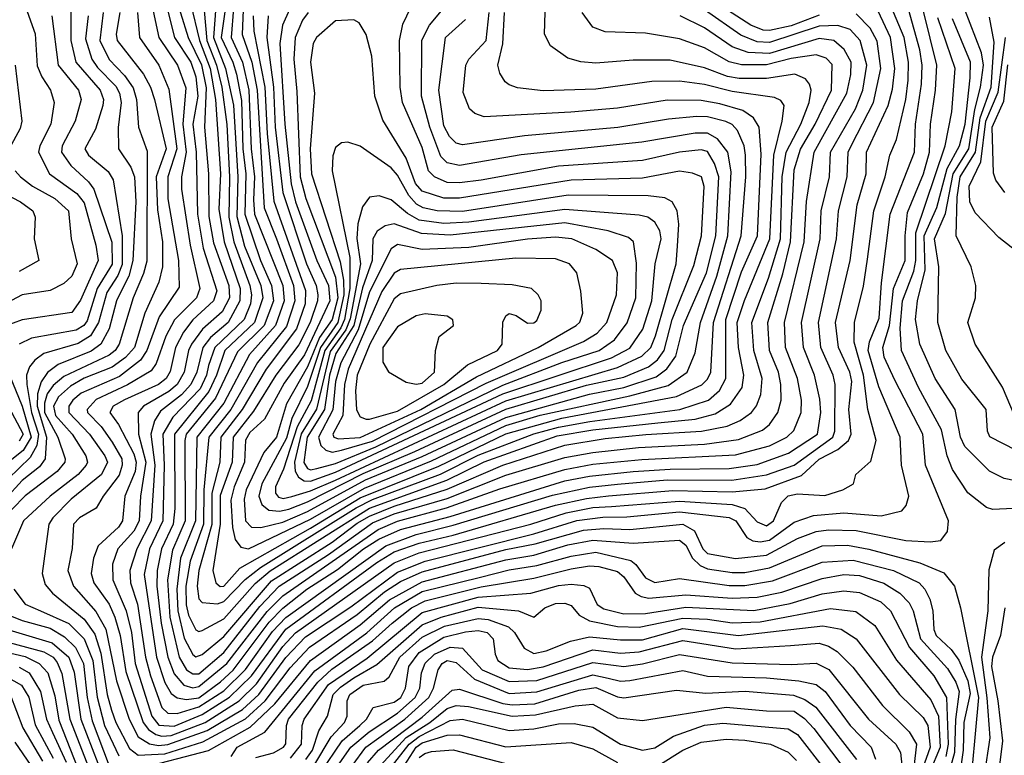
# Model space of a CAD drawing. Extents: x 501367 to 657802, y 482273 to 547541.
# Tile 597 of 656: x 599807 to 602982, y 531789 to 534162. Entities that reach past the tile are written whole.
import ezdxf

# ---------------------------------------------------------------- set-up
doc = ezdxf.new("R2010")
doc.units = 0

msp = doc.modelspace()

# ---------------------------------------------------------------- linework, layer by layer
at = {"layer": '0CON20XD'}
for points in [[(600188.9, 531788.9), (600275, 531793.1), (600398, 531832), (600535, 531906.4), (600599, 531965), (600679.2, 532070.8), (600741.8, 532138.2), (600895, 532242.7), (600983.9, 532316.1), (601035, 532349.8), (601105, 532381), (601375, 532453.1), (601469.2, 532470.9), (601625, 532515.6), (601690.8, 532520.8), (601775, 532517.8), (601945, 532534.3), (601982.6, 532512.6), (602009.5, 532455), (602025, 532440), (602115, 532423.4), (602215, 532434.3), (602315, 532488.6), (602375, 532510.4), (602415, 532516.6), (602505, 532513.9), (602665, 532482.2), (602742.9, 532477.1), (602777.8, 532482.2), (602798.8, 532511.2), (602802.2, 532545), (602728.4, 532725), (602719.6, 532825), (602629.4, 532999.4), (602595, 533073.8), (602590.5, 533105), (602612, 533175), (602625.1, 533295), (602662.8, 533385), (602662, 533465), (602670, 533540), (602721.4, 533665), (602740.5, 533735), (602744.1, 533825), (602760.4, 533935), (602764.4, 534015), (602678.6, 534365)], [(600545, 532454.9), (600745, 532550.9), (600918.9, 532651.1), (601135, 532739.2), (601375, 532852.6), (601485, 532885.7), (601775, 532948.6), (601897.7, 532982.3), (601959.6, 533025), (601985, 533087.8), (602002.4, 533185), (602054.9, 533334.9), (602090.1, 533465), (602101.2, 533671.2), (602090.9, 533735), (602057.7, 533777.7), (602025, 533795.7), (601985, 533796.2), (601813.3, 533766.7), (601424.1, 533725.9), (601225, 533691.8), (601185, 533700), (601165, 533721.1), (601130, 533815), (601103, 533915), (601104.3, 534095.7), (601128, 534145), (601285, 534334.1)], [(600504.3, 534295), (600489, 534105), (600525.4, 534025), (600545.6, 533935), (600553.1, 533745), (600564.5, 533655), (600560.8, 533580.8), (600564.3, 533534.3), (600655.3, 533305), (600659.9, 533255), (600632.1, 533175), (600547.5, 533082.5), (600464.9, 532925), (600378, 532815), (600373.7, 532545), (600325.7, 532425), (600313.2, 532325), (600317.1, 532255), (600337.3, 532167.3), (600365, 532114.4), (600375, 532106.4)], [(600375, 532106.4), (600395, 532114.1), (600465, 532172), (600618.6, 532351.4), (600815, 532476.3), (600895, 532537.6), (600935, 532560.9), (601015, 532592.9), (601185, 532647.3), (601364.9, 532725.1), (601565, 532789.5), (601695, 532810.9), (601826.5, 532823.5), (602005.7, 532834.3), (602089, 532851), (602130.7, 532869.3), (602167.2, 532895), (602183.5, 532916.5), (602197.3, 532952.7), (602200.9, 533005), (602174.6, 533095), (602167.7, 533185), (602222.1, 533327.9), (602260, 533455), (602266.3, 533655), (602278.3, 533735), (602325.6, 533825), (602352.4, 533895), (602359.8, 533935), (602354.5, 533954.5), (602341.2, 533971.2), (602306.6, 533986.6), (602215, 533972.6), (602127.6, 533972.4), (602089.3, 533979.3), (602015, 534007.1), (601905, 534031.1), (601785, 534032), (601665, 534021.6), (601616.6, 534026.6), (601575, 534037.9), (601518.3, 534078.3), (601499.6, 534115), (601504.7, 534294.7)], [(600585, 532523.6), (600655, 532541.2), (600735, 532575.7), (600922.6, 532677.4), (601105, 532752.9), (601375, 532879.1), (601645, 532954.5), (601755, 532975.1), (601859.9, 533010.1), (601894.4, 533035.6), (601923.4, 533076.6), (601947.9, 533175), (601965.1, 533215), (602021.7, 533345), (602051.8, 533465), (602061.1, 533655), (602047.8, 533697.8), (602025, 533737), (602005, 533742.2), (601935, 533735.1), (601815, 533708.3), (601545, 533689.3), (601295, 533644.4), (601225, 533635.9), (601185, 533637.4), (601144.1, 533655), (601125.2, 533675), (601105, 533749.6), (601041.7, 533895), (601033.4, 533945), (601031.3, 534095), (601042.7, 534147.3), (601108.5, 534285)], [(599804.6, 534265), (599856.4, 534116.4), (599863, 534013), (599877.8, 533977.8), (599906.2, 533935), (599918.6, 533895), (599907.6, 533825), (599872.2, 533755), (599867.7, 533735), (599903.3, 533665), (599991.1, 533601.1), (600015, 533571.1), (600052.9, 533435), (600060.3, 533385), (600003.3, 533256.8), (599975, 533218), (599815, 533194), (599757.3, 533172.7)], [(600300.8, 534265), (600350, 534105), (600393.5, 534016.5), (600408, 533942), (600402.4, 533815), (600415.5, 533664.5), (600416.7, 533526.7), (600432.3, 533442.3), (600481.8, 533305), (600483.1, 533265), (600460, 533220), (600396.4, 533163.6), (600360.5, 533115), (600351, 533095), (600337.7, 533025), (600314.6, 532985), (600287.7, 532962.3), (600206.4, 532915), (600189.1, 532895), (600189.9, 532825), (600213.4, 532735), (600196.6, 532625), (600192.7, 532545), (600175, 532512.2), (600123.9, 532455), (600106.7, 532405), (600107.7, 532355), (600150.2, 532255), (600167.4, 532185), (600179, 532085), (600233.5, 531915), (600255.6, 531885.6), (600305, 531882.4)], [(600255, 531820.2), (600285, 531823.2), (600411.6, 531868.4), (600525, 531936.4), (600578.2, 531985), (600665, 532104.6), (600728.8, 532171.2), (600875, 532268.2), (601025, 532380.2), (601114.4, 532415.6), (601465, 532503.4), (601604.1, 532545.9), (601687, 532557), (601765, 532558.1), (601935, 532574), (602095, 532555.6), (602116.4, 532545), (602152, 532492), (602170.8, 532480.8), (602195, 532477.7), (602225, 532483.2), (602305, 532540.5), (602367.1, 532562.9), (602465, 532571.4), (602585, 532561.6), (602651.9, 532578.1), (602665.7, 532594.3), (602674.7, 532625), (602650.4, 532725), (602646.8, 532815), (602577.5, 532977.5), (602542.8, 533095), (602547.1, 533122.9), (602578.8, 533198.8), (602586.7, 533313.2), (602614.6, 533535), (602692.2, 533735), (602696.1, 533825), (602715.5, 533954.5), (602717.1, 534015), (602709.3, 534065), (602655, 534262.9)], [(600265, 531850.7), (600295, 531853.1), (600404.9, 531895.1), (600514.6, 531965), (600570.1, 532019.9), (600655, 532139.9), (600696.3, 532183.7), (601015, 532410), (601095, 532442.2), (601455, 532534.2), (601569.4, 532570.6), (601655, 532588.5), (601715, 532591.1), (601935, 532609.1), (602105, 532597.8), (602145.3, 532585.3), (602185, 532541.9), (602215, 532529.7), (602238.4, 532545), (602263.9, 532605), (602285, 532625.8), (602315, 532632.7), (602403.4, 532626.6), (602462, 532645), (602496, 532665), (602503.8, 532695), (602552.1, 532737.9), (602569.5, 532805), (602542.5, 532905), (602527.7, 533015), (602497.9, 533122.1), (602499, 533185), (602527.9, 533302.1), (602540.8, 533389.2), (602561.1, 533545), (602597.5, 533655), (602613.1, 533725), (602634.5, 533775.5), (602664.9, 533905), (602672.5, 533967.5), (602673.6, 534025), (602659.8, 534105), (602585, 534282.4)], [(600473.8, 534225), (600456.4, 534105), (600494.3, 534025), (600506, 533986), (600521.8, 533901.8), (600526.6, 533745), (600536.6, 533665), (600532.9, 533535), (600584, 533385), (600619.2, 533305), (600624.9, 533255), (600595.1, 533175), (600509.8, 533090.2), (600438.7, 532941.3), (600343.8, 532825), (600339.1, 532805), (600340.6, 532545), (600299.4, 532450.6), (600283.4, 532355), (600291.6, 532235), (600320.7, 532105), (600345, 532064.6), (600365, 532052)], [(600528.6, 534221.4), (600524.3, 534114.3), (600555.5, 534025), (600572.4, 533935), (600595.1, 533555), (600635, 533454.7), (600690.4, 533305), (600694.7, 533255), (600667.5, 533172.5), (600573.4, 533056.6), (600488.2, 532905), (600417.3, 532815), (600400.7, 532645), (600400, 532535), (600356.3, 532415), (600342.7, 532335), (600344.2, 532274.2), (600351.4, 532241.4), (600375, 532193.3), (600385, 532187.8)], [(602385, 534176.8), (602295, 534142.4), (602225, 534127.3), (602205, 534128.7), (602165, 534144.4), (602026.2, 534235)], [(603021.9, 532771.9), (602936.1, 532816.1), (602928.4, 532835), (602923.6, 532905), (602845, 533002), (602793.3, 533095), (602768.4, 533185), (602771.6, 533365), (602757.6, 533455), (602793.1, 533536.9), (602816.9, 533665), (602867.9, 533745), (602887.4, 533872.6), (602905.6, 533944.4), (602914.9, 534015), (602908.7, 534055), (602836, 534246)], [(599971.3, 534195), (599971.5, 534095), (599988.3, 534025), (600066.7, 533935), (600077.2, 533905), (600075.5, 533885), (600051.1, 533808.9), (600017.2, 533745), (600028.4, 533725), (600092.3, 533672.3), (600108.3, 533645), (600137.5, 533465), (600137.4, 533372.6), (600123.2, 533336.8), (600088.2, 533281.8), (600061.4, 533185), (600035, 533142.6), (599995, 533117.2), (599884.6, 533085.3), (599855.8, 533064.2), (599838.3, 533041.7), (599828.4, 533015), (599830, 532985), (599844.5, 532895), (599867.4, 532825), (599861.8, 532788.2), (599840.4, 532749.6), (599698.1, 532611.9)], [(600234.1, 534205), (600255.9, 534105), (600316, 534015), (600342.2, 533942.2), (600333, 533825), (600343.7, 533735), (600328.7, 533655), (600328.4, 533615), (600356.4, 533435), (600388, 533295), (600376.8, 533265), (600305.9, 533194.1), (600278.4, 533141.6), (600246.7, 533053.3), (600230.5, 533029.5), (600155, 532983.8), (600053.5, 532936.5), (600024.2, 532905), (600025.8, 532895), (600069.5, 532849.5), (600105, 532799.6), (600136.2, 532745), (600137.4, 532725), (600127.3, 532692.7), (600075.7, 532625), (600053.8, 532586.2), (599999.6, 532555), (599980.3, 532535), (599975.7, 532455.7), (599962.4, 532385), (599980.8, 532335), (600052.6, 532252.6), (600085, 532195.7), (600118.9, 532028.9), (600159.8, 531905), (600188.7, 531848.7), (600225, 531826), (600255, 531820.2)], [(600278, 534215), (600306.3, 534105), (600358.5, 534025), (600375, 533977.3), (600381.4, 533915), (600365.3, 533824.7), (600375.6, 533735), (600380.1, 533535), (600398.8, 533425), (600442.4, 533287.6), (600432.3, 533255), (600365, 533193.6), (600335.6, 533154.4), (600309.7, 533105), (600292.7, 533027.3), (600279, 533005), (600255, 532984.7), (600145, 532935.6), (600108.3, 532915), (600097.4, 532895), (600125.9, 532855.9), (600175, 532761.1), (600182.1, 532735), (600178.9, 532705), (600146.1, 532625), (600138.7, 532545), (600125.1, 532524.9), (600060.4, 532465), (600044.8, 532425), (600037.3, 532375), (600046.2, 532345), (600095, 532276.1), (600113.4, 532235), (600131.1, 532175), (600149.5, 532059.5), (600205.2, 531895.2), (600222.6, 531872.6), (600246, 531856), (600265, 531850.7)], [(600357.3, 534215), (600386.5, 534095), (600420.7, 534005), (600437.9, 533905), (600454.4, 533665), (600449.5, 533550.5), (600466.8, 533445), (600518, 533295), (600517.3, 533255), (600479.4, 533185), (600422.6, 533137.3), (600397.4, 533105), (600378, 533025), (600359.1, 532985), (600328.2, 532951.8), (600261, 532899), (600241.9, 532868.1), (600229.6, 532825), (600242.8, 532725), (600230.9, 532545), (600184.4, 532455), (600162, 532385), (600164.3, 532345), (600186.7, 532276.7), (600212.1, 532105), (600228.5, 532045), (600265, 531942.8), (600285, 531924.4), (600315, 531923.8)], [(600401.9, 534191.9), (600410.1, 534095), (600442, 534015), (600459, 533945), (600475, 533823.8), (600483.6, 533655), (600481, 533525), (600497, 533445), (600549.2, 533305), (600554.9, 533275), (600551.6, 533245), (600530.6, 533195), (600436, 533105), (600416.1, 533046.1), (600409, 533015), (600388.5, 532971.5), (600300.5, 532879.5), (600268.4, 532825), (600272.9, 532725), (600268.6, 532545), (600225.5, 532455), (600207.9, 532372.1), (600248.5, 532105), (600275, 532023.2), (600295, 531988.4), (600314.3, 531974.3), (600345, 531968.4)], [(600439.7, 534205), (600431.6, 534105), (600470.9, 534005), (600496, 533886), (600510.3, 533655), (600507.5, 533527.5), (600531.9, 533431.9), (600584.1, 533305), (600590.9, 533265), (600564.3, 533185), (600468.6, 533095), (600441.6, 533015), (600416.9, 532963.1), (600306, 532825), (600306.7, 532585), (600302.2, 532535), (600264.7, 532455), (600250.4, 532385), (600249, 532335), (600263.6, 532215), (600284.6, 532105), (600305, 532052.1), (600336.7, 532015), (600365, 532006.8)], [(600305, 531882.4), (600395, 531920), (600483.7, 531976.3), (600554.5, 532045.5), (600665, 532195.3), (600959, 532411), (601014.9, 532445.1), (601095, 532473.7), (601205, 532499), (601535, 532596), (601635, 532617.8), (601705.5, 532625.5), (601913.3, 532643.3), (602105, 532639.2), (602211.1, 532648.9), (602328.2, 532691.8), (602385, 532744.3), (602444.9, 532775.1), (602479.6, 532805), (602488.9, 532825), (602481, 532905), (602490.4, 532995), (602484.4, 533025), (602447.9, 533105), (602437.5, 533185), (602484.8, 533384.8), (602508, 533565), (602536.4, 533665), (602538.1, 533735), (602607.4, 533885), (602621.5, 533938.5), (602629.4, 534005), (602615.3, 534105), (602575, 534190)], [(600345, 531968.4), (600385, 531974.3), (600455, 532025.9), (600495, 532063.6), (600611.9, 532218.1), (600655, 532263.1), (600733.2, 532325), (600831.7, 532388.3), (600916.1, 532455), (600965, 532485.7), (601035, 532517.4), (601195, 532559.8), (601565, 532674.2), (601645, 532689.4), (601785.8, 532704.3), (601905, 532712.3), (602095, 532714.3), (602185, 532727.4), (602286.5, 532763.5), (602379.5, 532825), (602390.6, 532895), (602387.4, 532937.4), (602369.7, 533015), (602334.3, 533105), (602328.1, 533185), (602388.2, 533455), (602391.7, 533545), (602418.6, 533655), (602421.2, 533735), (602502.1, 533875), (602526, 533935), (602538.7, 534015), (602517.2, 534095), (602485, 534130.6), (602445, 534142.9), (602385, 534141), (602225, 534088.5), (602185, 534090.4), (602132.6, 534112.6), (602015, 534194.1)], [(600676.9, 534195), (600654.4, 534145), (600645.9, 534085), (600661.6, 533825), (600682.7, 533632.7), (600696.9, 533575), (600765.5, 533385), (600802.7, 533305), (600806.7, 533255), (600725, 533080.7), (600660.2, 532989.8), (600596.8, 532873.2), (600549.2, 532830.8), (600535.2, 532805.2), (600532, 532735), (600498.9, 532655), (600488.3, 532611.7), (600493.4, 532523.4), (600502.1, 532485), (600520.2, 532460.2), (600545, 532454.9)], [(600028, 534175), (600019.2, 534100.8), (600039.5, 534035), (600057.6, 534007.6), (600117.2, 533947.2), (600128.5, 533925), (600133.8, 533895), (600124.8, 533814.8), (600125.2, 533745.2), (600165, 533686), (600177.3, 533655), (600181.4, 533575), (600172, 533385), (600158.7, 533335), (600137.2, 533292.8), (600119.5, 533255), (600095.4, 533165), (600069, 533115), (600037.6, 533092.4), (599930.5, 533049.5), (599896.6, 533023.4), (599875.8, 532994.2), (599864.8, 532955.2), (599863, 532915), (599892.9, 532815), (599888.6, 532745), (599870.7, 532719.3), (599814.8, 532675.2), (599704.1, 532555)], [(600075.8, 534185), (600065.6, 534095), (600095, 534034), (600145, 533982), (600172.7, 533942.7), (600184.1, 533905), (600190.2, 533815), (600218, 533738), (600217.1, 533382.9), (600206.7, 533343.3), (600172.6, 533265), (600127.5, 533115), (600114.6, 533095), (600095, 533079.7), (599948.8, 533011.2), (599915, 532981.8), (599895.3, 532955), (599886.9, 532925), (599887, 532895), (599929.9, 532815), (599953.8, 532745), (599952.2, 532735), (599928, 532705), (599825, 532625.8), (599739.9, 532540.1)], [(600129.7, 534185), (600117.8, 534115), (600121.6, 534095), (600206.3, 533986.3), (600228.7, 533945), (600241.3, 533905), (600278.8, 533745), (600247.4, 533655), (600251.1, 533548.9), (600267.7, 533445), (600267.8, 533365), (600255.5, 533315), (600210.4, 533215), (600176.8, 533105), (600147.9, 533072.2), (600105, 533041.1), (600015, 533005.3), (599970.5, 532979.5), (599931.6, 532945), (599916, 532915), (599922.1, 532885), (599976.5, 532825), (600019.7, 532755), (600025.2, 532735), (600021.2, 532725), (599996, 532695), (599905.5, 532624.5), (599819, 532545), (599780.3, 532455)], [(599910.2, 534175), (599930.7, 534015), (599996.3, 533935), (600005.6, 533905), (599985.6, 533835), (599944.2, 533755), (599941.4, 533735), (599971.5, 533691.5), (600029, 533639), (600045.7, 533615.7), (600104.1, 533444.1), (600105, 533373.4), (600056.9, 533295), (600025, 533191.1), (600013.4, 533175), (599989.4, 533160.6), (599845.1, 533134.9), (599805, 533115.6)], [(600186.7, 534185), (600193.8, 534105), (600255.5, 534015), (600288.4, 533938.4), (600313.4, 533745), (600284.4, 533655.6), (600285, 533584.2), (600319.4, 533385), (600321.1, 533298.9), (600256.8, 533203.2), (600217.3, 533095), (600196.8, 533063.2), (600128.5, 533011.5), (600005, 532956.9), (599978.8, 532935), (599965.7, 532915), (599964.9, 532895), (600032.3, 532825), (600081.8, 532755), (600089.6, 532735), (600070.5, 532695), (599972.5, 532615), (599913.6, 532555), (599901.3, 532535), (599879.8, 532375), (599889.5, 532339.5), (599912.4, 532312.4), (600015, 532227.9), (600049.3, 532179.3), (600068.9, 532118.9), (600089.2, 531985), (600102.9, 531935), (600117, 531895), (600160.5, 531810.5), (600188.9, 531788.9)], [(600315, 531923.8), (600385, 531944.8), (600465, 531997.1), (600535, 532065.8), (600621.9, 532188.1), (600665, 532233.4), (600987.4, 532465), (601085, 532501.5), (601205, 532531), (601525, 532628.4), (601645, 532654), (601735, 532663.3), (601895, 532677.2), (602103, 532677), (602215, 532693.3), (602304.4, 532725), (602429.5, 532815), (602436, 532835), (602437, 532985), (602430.3, 533015), (602390.9, 533105), (602383.5, 533185), (602441.4, 533455), (602447.1, 533545), (602475.7, 533655), (602479.1, 533735), (602490.6, 533759.4), (602560.1, 533895), (602584.2, 534005), (602572.4, 534092.4), (602549.4, 534135), (602505, 534181.3)], [(600365, 532052), (600385, 532052), (600465, 532120.1), (600581.4, 532268.6), (600644, 532335), (600803.1, 532436.9), (600945, 532539.4), (601015, 532567.6), (601185, 532617.5), (601375, 532692.3), (601565, 532749.6), (601655, 532766.1), (601802.2, 532782.2), (602015, 532792.6), (602125, 532807.3), (602202.6, 532837.4), (602225, 532856.4), (602252, 532895), (602262.1, 532935), (602261.9, 532985), (602254, 533025), (602225.1, 533095), (602219.6, 533185), (602268.2, 533341.8), (602292.5, 533445), (602305, 533678.2), (602325.1, 533744.9), (602372.7, 533825), (602425, 533934.6), (602427.1, 534017.1), (602408, 534038), (602375, 534049.2), (602295, 534037.2), (602215, 534016.7), (602135, 534016.5), (602095, 534025.7), (602015, 534071), (601935, 534100.4), (601825, 534118.8), (601695, 534123.5), (601655, 534138.2), (601620.7, 534185)], [(600365, 532006.8), (600385, 532010.3), (600475, 532084.9), (600605, 532252.9), (600655, 532303.7), (600962.9, 532517.1), (601025, 532544.5), (601183.1, 532586.9), (601355, 532648.5), (601565, 532711.1), (601655, 532727.9), (601813.6, 532743.6), (602115, 532758.5), (602225, 532787.6), (602281.4, 532815), (602303.7, 532836.3), (602326.6, 532895), (602327.7, 532935), (602315.7, 533005), (602277.1, 533105), (602273.2, 533185), (602337.3, 533445), (602344.7, 533575.3), (602368.8, 533735), (602474.4, 533925), (602487, 533985), (602488.2, 534025), (602466.2, 534066.2), (602432.5, 534095), (602385, 534101.9), (602225, 534053.6), (602156.5, 534056.5), (602105, 534074.9), (602015, 534135.5), (601936.9, 534175)], [(600559.5, 534175), (600561.5, 534125), (600597.9, 533945), (600605.1, 533795), (600626.4, 533576.4), (600728.7, 533288.7), (600727.5, 533245), (600700.1, 533165), (600602, 533035), (600524.4, 532905), (600455.9, 532815), (600452, 532735), (600426.9, 532635), (600426.2, 532533.8), (600384.7, 532385), (600378.9, 532335), (600385, 532293.3), (600395, 532281.5), (600445, 532277.8)], [(600385, 532187.8), (600395, 532191), (600465, 532229.3), (600566.8, 532343.2), (600615, 532383.9), (600935, 532585.8), (601183.9, 532676.1), (601305, 532736.2), (601540.5, 532819.5), (601655, 532838.6), (601865, 532862), (601985, 532873.1), (602049.5, 532890.5), (602098.7, 532921.3), (602136.5, 532975), (602142, 533015), (602125.4, 533104.6), (602120.8, 533185), (602143.9, 533256.1), (602226, 533455), (602239.5, 533725), (602266.1, 533835), (602271.8, 533885), (602261.8, 533901.8), (602240.9, 533910.9), (602105, 533930), (602015, 533953.2), (601935, 533964.2), (601845, 533962.8), (601665, 533937.5), (601495, 533933), (601412.6, 533942.6), (601385, 533951.5), (601372.2, 533962.2), (601355, 533990), (601348.9, 534015), (601365.2, 534084.8), (601370.6, 534185)], [(600608.2, 534175), (600604.3, 534105), (600625.5, 533945), (600631.2, 533815), (600655.1, 533605.1), (600731.9, 533375), (600762.9, 533305), (600768.5, 533275), (600767.5, 533255), (600744.2, 533185), (600707.2, 533112.8), (600632.7, 533015), (600561.1, 532898.9), (600495.5, 532815), (600491.7, 532735), (600453, 532627), (600453.4, 532535), (600429.4, 532385), (600439.2, 532345), (600453.2, 532333.2)], [(600445, 532277.8), (600465, 532284.9), (600534.3, 532355.7), (600583.3, 532395), (600892.3, 532587.7), (600945, 532614.6), (601163.9, 532696.1), (601285, 532756.7), (601465, 532826.2), (601545, 532848), (601646.1, 532866.1), (601935.4, 532904.6), (602027.8, 532935), (602063.8, 532966.2), (602084.3, 533005), (602083.7, 533195), (602135, 533348.8), (602186, 533465), (602198.4, 533728.4), (602191.2, 533815), (602173.3, 533845), (602139.1, 533869.1), (602065, 533891.1), (602005, 533901), (601895, 533902.7), (601735, 533876.2), (601583.8, 533863.8), (601305, 533848.6), (601275, 533859.2), (601257.1, 533875), (601237.1, 533927.1), (601245.6, 534015), (601255.7, 534035), (601311.3, 534095), (601320.8, 534185)], [(600453.2, 532333.2), (600465, 532334.9), (600516.9, 532393.1), (600745, 532521.2), (600905, 532619.8), (601158.2, 532721.8), (601375, 532826.3), (601555, 532876.1), (601925, 532946), (602006.3, 532983.7), (602025, 533002), (602035.4, 533025), (602044.7, 533185), (602133.3, 533465), (602148.7, 533655), (602147.8, 533725), (602143.1, 533755), (602122, 533805), (602105, 533823.7), (602083.8, 533833.8), (602025, 533848.5), (601990.6, 533849.4), (601899, 533841), (601735.9, 533814.1), (601435, 533787.3), (601235, 533758.9), (601215, 533763.5), (601193, 533785), (601175, 533820), (601159.1, 533935), (601179.8, 534105), (601245, 534162.7)], [(600737.3, 534185), (600719.1, 534160.9), (600695.1, 534105), (600690.8, 534035), (600700.8, 533930.8), (600711.4, 533655), (600729.9, 533585), (600825, 533331.3), (600833.1, 533265), (600815, 533195.1), (600773.4, 533136.6), (600735, 533042.4), (600667.2, 532922.8), (600635, 532815.7), (600594, 532766), (600537.7, 532645), (600530.5, 532615), (600535.5, 532545), (600554.6, 532525), (600585, 532523.6)], [(600645, 532576.3), (600675, 532583.2), (600735, 532606.3), (600915, 532698.2), (601081.2, 532768.8), (601375, 532905.7), (601635, 532982.6), (601755, 533009), (601835, 533042.3), (601863.4, 533065), (601885.1, 533095), (601911.4, 533195), (601980.7, 533369.3), (602005.2, 533465), (602014.3, 533624.3), (602005.3, 533655), (601977.1, 533667.1), (601935, 533673.5), (601815, 533651.1), (601585, 533643.9), (601225, 533585.9), (601175, 533586.8), (601105, 533608.4), (601083.7, 533633.7), (601053, 533715), (600977.7, 533837.7), (600952.6, 533915), (600942.2, 534045), (600924.7, 534114.7), (600902, 534152), (600885, 534161.9), (600825, 534158.7), (600764.6, 534105), (600753.5, 534085), (600744.8, 534025), (600757.5, 533925), (600743.7, 533745), (600748.3, 533665), (600840.7, 533380.7), (600851.7, 533321.7), (600852.4, 533275), (600832.8, 533185), (600777.4, 533105), (600735, 532979), (600684.9, 532875.1), (600667.8, 532812.2), (600587.7, 532665), (600578, 532625), (600587.5, 532597.5), (600610.1, 532580.1), (600645, 532576.3)], [(603055, 532587.6), (602945, 532581.6), (602925, 532587.8), (602865, 532635.3), (602815, 532710.8), (602797.6, 532755), (602779.4, 532839.4), (602705.8, 532975), (602650.2, 533095), (602646.7, 533166.7), (602653.4, 533255), (602690.9, 533350.9), (602697.3, 533385), (602696.6, 533475), (602791.9, 533755), (602812.5, 533865), (602824.2, 534005), (602767.8, 534167.8)], [(603055, 532667), (602981.9, 532681.9), (602935, 532705.3), (602854.7, 532784.7), (602841, 532815), (602824, 532905), (602758.9, 533005), (602709.7, 533115), (602695.8, 533195), (602702.6, 533255), (602727.1, 533355), (602724.2, 533465), (602765, 533556.3), (602797.5, 533682.5), (602838, 533755), (602855.6, 533825), (602872.5, 533975), (602873.2, 534025), (602815, 534164.6)], [(603015.4, 532885.4), (602976.3, 532976.3), (602888, 533115), (602864.1, 533185), (602889.1, 533265), (602890.4, 533305), (602875.5, 533365), (602827.1, 533465), (602830.3, 533589.7), (602840.3, 533655), (602889.4, 533735), (602904.4, 533845.6), (602940, 533945), (602949.2, 534089.2), (602935, 534170)], [(603059.6, 533385), (602965, 533459.2), (602888.8, 533538.8), (602871.3, 533575), (602869.4, 533625), (602906.6, 533703.4), (602923.1, 533835), (602962.1, 533927.9), (602986.5, 534105)], [(599792, 534015), (599814.2, 533835), (599808.8, 533811.2), (599773.1, 533745)], [(602983.8, 533605), (602955, 533644.4), (602947, 533667), (602943.3, 533815), (602980.9, 533899.1), (602994, 534016)], [(600657.1, 532617.1), (600685, 532624), (600745, 532641.8), (600825, 532676.6), (601375, 532932.4), (601735, 533039.8), (601813.6, 533076.4), (601842.5, 533105), (601857.4, 533142.6), (601924.5, 533375), (601928.8, 533431.2), (601932.2, 533502.2), (601927.2, 533545), (601910.8, 533575), (601887.7, 533587.7), (601833.9, 533593.9), (601575.9, 533595.9), (601235, 533542.9), (601153.1, 533545), (601108.2, 533555), (601087, 533567), (601061.8, 533595), (601025, 533661), (601005, 533684.3), (600905, 533754.5), (600865, 533767.5), (600845, 533764.4), (600825, 533750), (600816.9, 533723.1), (600814.4, 533675), (600871.2, 533395), (600872.1, 533295), (600854.9, 533195), (600842.5, 533167.5), (600791.3, 533095), (600747.4, 532932.6), (600701.3, 532848.6), (600658.2, 532711.8), (600632.3, 532655), (600632.3, 532635), (600641.9, 532621.9), (600657.1, 532617.1)], [(599792.7, 533675), (599809.1, 533655), (599848.2, 533625), (599920.3, 533585), (599963.8, 533545), (599973, 533455), (599992.7, 533375), (599975, 533334.6), (599949.4, 533310.6), (599905, 533288.9), (599815, 533274.8), (599645.9, 533185)], [(599705, 533628.8), (599809.2, 533575), (599849.6, 533545), (599856.9, 533525), (599853.8, 533455), (599868.1, 533385), (599805, 533349.3)], [(600745, 532673.6), (600825, 532702.3), (601364.8, 532955), (601715, 533071.2), (601775, 533102.7), (601816.3, 533163.6), (601845.6, 533255), (601856.8, 533375), (601875.6, 533455), (601870.8, 533480.7), (601855, 533508.6), (601832.7, 533525), (601805, 533531.9), (601565, 533550.2), (601255, 533508.5), (601175, 533504.2), (601095, 533515.5), (601057.2, 533537.2), (601005, 533581.2), (600966.2, 533593.8), (600935, 533590), (600912.1, 533557.9), (600896.9, 533503.1), (600894.3, 533455.7), (600905.6, 533375), (600872.9, 533197), (600858.4, 533161.6), (600808.4, 533091.6), (600763.9, 532906.1), (600714.5, 532825.5), (600693.4, 532735), (600695.8, 532705.8), (600705.9, 532685.9), (600724.6, 532674.6), (600745, 532673.6)], [(600745, 532710.2), (600765, 532714.3), (600825, 532730.4), (600955, 532784.6), (601365, 532982.9), (601555, 533056.5), (601675.5, 533094.5), (601725, 533129.6), (601765.7, 533184.3), (601794.3, 533265), (601796.2, 533376.2), (601786.8, 533445), (601769.8, 533459.8), (601705, 533481.3), (601565, 533506.4), (601195, 533467.5), (601102.3, 533472.3), (601015, 533503.6), (600985, 533497.1), (600960.1, 533479.9), (600946.2, 533455), (600943.7, 533385), (600912.8, 533297.2), (600884.1, 533175.9), (600826.7, 533085), (600806.3, 533015), (600790.1, 532905), (600733.5, 532815), (600723.4, 532733.4), (600735, 532714.3), (600745, 532710.2)], [(600815, 532766.8), (600845, 532773.3), (600945, 532802.7), (601310.8, 532989.2), (601625, 533124.2), (601669.1, 533150.9), (601700.5, 533185), (601731.1, 533275), (601735.2, 533345), (601718.7, 533385), (601665, 533421.1), (601587.8, 533455), (601535, 533460.4), (601445, 533454), (601255, 533427.3), (601105, 533420.4), (601025, 533437.4), (601005, 533422.5), (600935, 533283.7), (600898.3, 533161.7), (600842.2, 533055), (600825.5, 532995), (600816.7, 532903.3), (600770.6, 532815), (600778.3, 532788.3), (600793.7, 532773.7), (600815, 532766.8)], [(600835, 532809.4), (600905, 532813.7), (601100.1, 532905), (601280.5, 533009.5), (601478.8, 533105), (601601.8, 533175), (601613.7, 533186.3), (601622.6, 533215), (601616.1, 533286.1), (601603.2, 533345), (601580, 533375), (601535, 533390.4), (601406.9, 533393.1), (601035, 533355.9), (601015, 533344.4), (600975.1, 533284.9), (600865.8, 533034.2), (600854.9, 532984.9), (600849.4, 532885), (600817.2, 532825), (600820.4, 532815), (600835, 532809.4)], [(600935, 532873.4), (601025, 532898.7), (601174.2, 532985), (601250.9, 533049.1), (601347.9, 533095), (601362.5, 533115), (601365, 533186), (601375, 533207.1), (601385, 533214.4), (601408.3, 533208.3), (601445, 533182.9), (601465, 533183.9), (601475, 533191.9), (601488.5, 533225), (601488.2, 533255), (601478.5, 533275), (601457.5, 533295), (601395, 533306.3), (601295, 533311.3), (601215, 533312.3), (601152, 533305), (601035, 533277.4), (601015, 533261.9), (600935.9, 533115), (600895.6, 533015), (600889.5, 532965), (600893.2, 532903.2), (600905, 532880.4), (600923.8, 532873.8), (600935, 532873.4)], [(601085, 532985.9), (601105, 532989.7), (601144.8, 533025), (601147.7, 533095), (601160.1, 533139.9), (601205.7, 533175), (601203.6, 533193.6), (601185, 533205.5), (601115, 533213.7), (601085, 533206.8), (601025, 533171), (600977.9, 533105), (600977.5, 533057.5), (600996.1, 533026.1), (601052.9, 532992.9), (601085, 532985.9)], [(599774.3, 533015), (599815, 532915.7), (599844.2, 532815), (599817.8, 532772.2), (599665, 532651.9)], [(599732.6, 532985), (599818.4, 532825), (599805, 532802.7)], [(600185, 531743.9), (600415.8, 531804.3), (600550.7, 531879.3), (600629.8, 531955), (600745.1, 532094.9), (600905, 532209.3), (600999.9, 532290.1), (601105, 532348.9), (601375, 532419.7), (601465, 532434.4), (601575, 532467.5), (601655, 532483.4), (601785, 532473.5), (601935, 532482.8), (601955, 532466.6), (601976.9, 532425), (602000.9, 532400.9), (602025, 532390.7), (602105, 532378.4), (602145, 532379.1), (602225, 532393.3), (602395, 532464.4), (602476.7, 532466.7), (602545, 532454.4), (602709.4, 532409.4), (602787.6, 532377.6), (602821.4, 532335), (602841, 532265), (602899.3, 531975), (602867.7, 531635)], [(602984.3, 532475), (602949.6, 532450.4), (602932.3, 532387.7), (602929.4, 532255), (602908.9, 532105), (602926.2, 531973.8), (602935.1, 531845.1), (602917.5, 531725), (602912.8, 531642.8), (602914.2, 531615), (602936.6, 531535), (602909.9, 531345), (602911.6, 531265), (602996.2, 530875)], [(600488.4, 531785), (600508, 531815), (600597, 531863), (600758.8, 532061.2), (600926.1, 532183.9), (601015.9, 532264.1), (601105, 532316.9), (601293.1, 532363.1), (601385, 532387.2), (601475, 532401.1), (601585, 532431), (601665, 532443.8), (601777.3, 532417.3), (601794.4, 532404.4), (601825, 532361.1), (601855, 532346), (601935, 532358.8), (602095, 532337.2), (602145, 532336.8), (602235, 532351.8), (602395, 532412.4), (602495, 532418.1), (602625, 532385.1), (602707.9, 532345), (602726.1, 532325), (602742.5, 532292.5), (602752.2, 532255), (602754.8, 532195), (602762, 532175), (602810.5, 532130.5), (602835.9, 532095.9), (602865, 532029.5), (602871.9, 531988.1), (602851.6, 531895), (602850.1, 531805), (602827.9, 531655)], [(600568.7, 531781.3), (600625, 531797.1), (600657.8, 531815), (600665, 531825.8), (600667.2, 531885), (600673.9, 531905), (600768.6, 532025), (600813.6, 532066.4), (600945, 532158.3), (601007.7, 532215), (601070.8, 532265), (601115, 532287.4), (601295, 532332.4), (601465, 532360.4), (601585, 532390.6), (601645, 532399.6), (601675, 532397.7), (601735, 532381.4), (601755.5, 532365), (601792, 532312), (601811, 532301), (601836.3, 532296.3), (601955, 532306.8), (602105, 532296.3), (602185, 532298.9), (602264.5, 532315.5), (602395, 532359.6), (602465, 532372.2), (602515, 532368.6), (602593.7, 532343.7), (602645, 532311.7), (602675, 532281.2), (602688.6, 532255), (602711.9, 532165), (602799.1, 532069), (602826.3, 532025), (602836.6, 531995), (602825.3, 531904.7), (602822.1, 531797.9), (602790.1, 531685)], [(599788, 532325), (599825, 532276.6), (599874.5, 532254.5), (599965, 532213.6), (600014.5, 532164.5), (600042.3, 532095), (600056.6, 531976.6), (600080.7, 531885), (600126.8, 531786.8)], [(600680.5, 531779.5), (600716.1, 531825), (600718, 531885), (600724.6, 531905), (600802.5, 532017.4), (600927.3, 532102.7), (601105, 532249.1), (601285, 532298.7), (601455, 532312.4), (601545, 532337), (601585, 532341.3), (601626.4, 532336.4), (601645, 532327.8), (601669.2, 532275), (601691.2, 532261.2), (601755, 532245.4), (601825, 532246.2), (601955, 532266.4), (602175, 532256.3), (602291.9, 532278.1), (602395, 532310), (602465, 532319.7), (602515, 532313.6), (602583.6, 532283.6), (602614.9, 532254.9), (602676.5, 532136.5), (602755, 532044.8), (602795.3, 531975.3), (602801.3, 531825), (602793.2, 531785)], [(599736.5, 532255), (599815, 532224), (599905, 532199.1), (599951.6, 532171.6), (599986.8, 532136.8), (600012.5, 532085), (600024.4, 531975), (600040.1, 531900.1), (600095, 531754.8)], [(600730, 531775), (600751.3, 531805), (600772.1, 531867.9), (600799.8, 531915), (600818.1, 531985), (600841.2, 532008.8), (600885, 532039.1), (600958.5, 532081.5), (601105, 532210), (601166.3, 532235), (601285, 532266.9), (601416, 532255), (601465, 532234), (601500, 532265), (601535, 532278.9), (601565, 532279.7), (601585, 532271.7), (601611.2, 532241.2), (601645, 532222.4), (601735, 532204.5), (601805, 532202.7), (601945, 532231.2), (602025, 532228.4), (602105, 532216.5), (602195, 532219.6), (602422.2, 532262.2), (602503.2, 532253.2), (602565, 532207.4), (602635, 532096.3), (602745, 531968.3), (602769.6, 531915), (602775.2, 531815), (602742.1, 531735)], [(602983.9, 532265), (602969.7, 532175), (602943.9, 532105), (602940.9, 532075), (602961.4, 531965), (602976.7, 531835), (602959.8, 531705), (602958.9, 531635), (602978.9, 531528.9), (602950.2, 531345), (602952.1, 531275), (603014.3, 530975)], [(600755.1, 531754.9), (600811.6, 531848.4), (600854.9, 531895), (600863, 531915), (600863.1, 531965), (600871.6, 531985), (600915, 532014.6), (600982.2, 532027.8), (600998.2, 532041.8), (601033.2, 532105), (601105, 532170), (601176.7, 532205), (601285, 532230.3), (601317.4, 532227.4), (601383.1, 532203.1), (601402.6, 532185), (601434.1, 532134.1), (601465, 532117.3), (601505, 532125.7), (601583.1, 532156.9), (601645, 532171.2), (601745, 532161.4), (601815, 532161.4), (601945, 532197.6), (602125, 532175.5), (602396.7, 532206.7), (602455.6, 532195.6), (602504.7, 532165), (602644, 531985), (602720.4, 531910.4), (602735.1, 531885.1), (602743.4, 531815), (602717.9, 531745)], [(599750.2, 532200.2), (599911.5, 532151.5), (599965.4, 532105), (599982.6, 532057.4), (600004, 531905), (600095, 531668.5)], [(600777.5, 531732.5), (600847, 531835), (600903.7, 531885), (600925.2, 531905), (600947.3, 531942.7), (601015, 531960.4), (601036.1, 531975), (601051, 532005), (601062.2, 532075), (601095, 532120.4), (601175, 532169.6), (601245, 532187.4), (601285, 532191.1), (601314.9, 532184.9), (601333.8, 532165), (601339.8, 532115), (601348.9, 532095), (601385, 532071.3), (601445, 532066.2), (601495, 532073.9), (601655, 532129.6), (601745, 532118.6), (601805, 532122.5), (601945, 532158.7), (602115, 532132.2), (602292.7, 532142.7), (602385, 532150.5), (602415, 532141.2), (602443.5, 532123.5), (602493.3, 532073.3), (602589.6, 531949.6), (602675, 531864.3), (602698.8, 531825), (602687.1, 531722.9)], [(599745, 532160.2), (599885, 532122.7), (599914.6, 532105), (599928.1, 532088.1), (599943.2, 532053.2), (599968.5, 531905), (600030.5, 531745)], [(599712.9, 532132.9), (599825, 532107.7), (599870.2, 532085), (599897.7, 532055), (599919.7, 531980.3), (599932.7, 531902.7), (600006.4, 531716.4)], [(600796.5, 531703.5), (600875.1, 531815), (600933.7, 531865), (601025, 531924.9), (601082.2, 531975), (601096.9, 532005), (601103.2, 532055), (601115, 532086), (601145, 532115.5), (601195, 532137.6), (601235, 532134.2), (601297.9, 532065), (601385, 532027.1), (601475, 532030.7), (601655, 532087.8), (601755, 532075.1), (601815, 532083.8), (601935, 532113.8), (602105, 532086.9), (602295, 532082), (602375, 532085.8), (602416, 532066), (602544.4, 531905), (602632.4, 531825), (602647.9, 531797.9), (602666.8, 531615)], [(600835.3, 531695), (600923.4, 531815), (601048.7, 531905), (601126.7, 531975), (601141.7, 532005), (601156.2, 532065), (601169.7, 532085), (601185, 532094.8), (601215, 532088.4), (601274, 532034), (601385, 531988.7), (601475, 531993.6), (601655, 532048.4), (601705, 532037.9), (601745, 532028), (601775, 532029.9), (601945, 532062.8), (602025, 532044.6), (602215, 532039.1), (602319.3, 532029.3), (602375, 532017.2), (602405, 531994.8), (602485.5, 531885.5), (602553.3, 531815), (602566.8, 531776.8)], [(599805, 532073.3), (599837.4, 532055), (599874.2, 531994.3), (599893, 531905), (599912.3, 531862.3), (599956.3, 531766.3)], [(599763.4, 532043.4), (599812.8, 532015), (599836.5, 531976.5), (599856.7, 531886.7), (599915, 531779.3)], [(600928.6, 531765), (600964.3, 531805), (601105, 531911.6), (601201.3, 531998.7), (601225, 532002.1), (601365, 531955.7), (601395, 531951.6), (601467.9, 531955), (601610.5, 531999.5), (601665, 532008.1), (601735, 531977.2), (601755, 531974.2), (601925, 531998.8), (602019.4, 531989.4), (602146, 531996), (602302.9, 531982.9), (602338.6, 531968.6), (602374.5, 531944.5), (602505.7, 531775.7)], [(599776.7, 531985), (599817.5, 531877.5), (599880.3, 531769.7)], [(600957.8, 531742.2), (601053.7, 531846.3), (601129.2, 531895), (601185, 531940.3), (601215, 531949), (601254.1, 531945.9), (601395, 531915.3), (601470.6, 531919.4), (601598.2, 531948.2), (601655, 531954.1), (601735, 531910), (601815, 531900.7), (602085, 531944.4), (602215, 531932.1), (602305, 531931), (602337.9, 531907.9), (602367.5, 531875), (602455, 531760.4)], [(600959.1, 531690.9), (601063, 531825), (601095, 531850), (601195, 531901.6), (601235, 531905.1), (601385, 531869.1), (601465, 531874.3), (601545, 531890.6), (601595, 531891.4), (601655, 531879.1), (601745, 531824.8), (601815, 531805.5), (601855, 531813.4), (601915, 531850.6), (602015, 531885.6), (602075, 531893), (602285, 531874.4), (602315, 531855.6), (602408.4, 531735)], [(601027.2, 531725), (601085.1, 531815), (601105, 531829.5), (601185, 531853.6), (601225, 531855.4), (601375, 531816.2), (601585, 531830.5), (601655, 531809.3), (601735.3, 531765.3)], [(601865, 531755.1), (601945, 531805.5), (602005, 531830.8), (602085, 531840.4), (602145, 531838), (602228.2, 531825), (602285, 531799.2), (602312.4, 531772.4)], [(599791.3, 531831.3), (599868.4, 531718.4)], [(601095, 531781.5), (601113.3, 531795), (601135, 531801.1), (601205, 531806.2), (601375, 531762.8)]]:
    msp.add_lwpolyline(points, dxfattribs=at)

doc.saveas('drawing.dxf')
